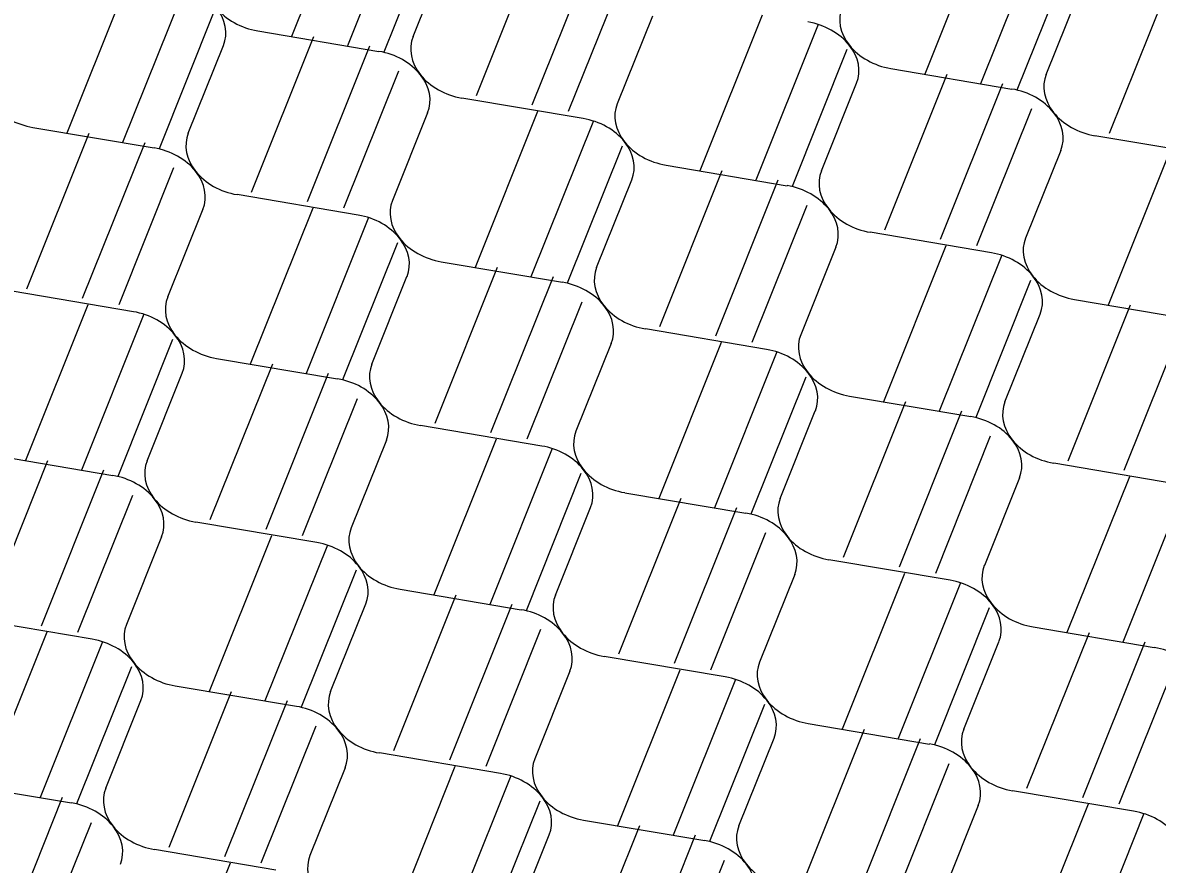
# Model space of a CAD drawing. Extents: x 638850 to 644908, y 297188 to 298900.
# Drawn here: x 639061.61 to 639093.62, y 298313.65 to 298337.41 of the extents above; entities that cross this region are included whole.
import ezdxf

# ---------------------------------------------------------------- set-up
doc = ezdxf.new("R2010")
doc.units = 0
doc.layers.add('2', color=7, linetype='Continuous')

msp = doc.modelspace()

# ---------------------------------------------------------------- linework, layer by layer
at = {"layer": '2'}
for p, q in [((639070.955, 298341.418), (639069.194, 298337.02)), ((639072.531, 298341.154), (639070.77, 298336.753)), ((639073.344, 298340.443), (639071.796, 298336.574)), ((639088.819, 298340.353), (639087.059, 298335.955)), ((639090.395, 298340.09), (639088.634, 298335.689)), ((639076.16, 298339.742), (639074.4, 298335.344)), ((639072.623, 298337.017), (639073.616, 298339.491)), ((639077.736, 298339.478), (639075.975, 298335.078)), ((639091.209, 298339.379), (639089.66, 298335.51)), ((639078.549, 298338.768), (639077.001, 298334.899)), ((639064.611, 298338.69), (639062.851, 298334.292)), ((639066.187, 298338.426), (639064.426, 298334.026)), ((639090.487, 298335.952), (639091.48, 298338.427)), ((639094.025, 298338.68), (639092.265, 298334.282)), ((639067.001, 298337.716), (639065.452, 298333.847)), ((639079.376, 298337.595), (639078.383, 298335.121)), ((639082.475, 298337.626), (639080.715, 298333.228)), ((639068.238, 298337.179), (639071.657, 298336.601)), ((639084.052, 298337.362), (639082.29, 298332.961)), ((639069.816, 298337.015), (639068.056, 298332.617)), ((639066.279, 298334.289), (639067.272, 298336.764)), ((639071.393, 298336.751), (639069.631, 298332.35)), ((639084.865, 298336.652), (639083.317, 298332.782)), ((639072.206, 298336.04), (639070.658, 298332.171)), ((639087.682, 298335.952), (639085.921, 298331.554)), ((639086.102, 298336.115), (639089.521, 298335.537)), ((639084.144, 298333.225), (639085.136, 298335.699)), ((639089.258, 298335.689), (639087.497, 298331.288)), ((639077.417, 298334.705), (639073.999, 298335.283)), ((639076.133, 298334.9), (639074.373, 298330.502)), ((639090.071, 298334.978), (639088.523, 298331.109)), ((639073.033, 298334.868), (639072.04, 298332.393)), ((639077.709, 298334.637), (639075.948, 298330.236)), ((639063.473, 298334.287), (639061.713, 298329.889)), ((639061.895, 298334.452), (639065.313, 298333.874)), ((639065.049, 298334.023), (639063.288, 298329.623)), ((639095.282, 298333.643), (639091.864, 298334.221)), ((639078.523, 298333.926), (639076.974, 298330.057)), ((639090.898, 298333.805), (639089.905, 298331.331)), ((639093.999, 298333.835), (639092.239, 298329.437)), ((639065.863, 298333.313), (639064.314, 298329.444)), ((639079.76, 298333.389), (639083.178, 298332.809)), ((639081.338, 298333.225), (639079.578, 298328.827)), ((639077.801, 298330.499), (639078.794, 298332.974)), ((639082.914, 298332.961), (639081.153, 298328.56)), ((639071.074, 298331.978), (639067.655, 298332.556)), ((639066.69, 298332.142), (639065.696, 298329.666)), ((639069.789, 298332.173), (639068.029, 298327.775)), ((639083.728, 298332.251), (639082.179, 298328.381)), ((639071.366, 298331.909), (639069.604, 298327.509)), ((639088.939, 298330.915), (639085.52, 298331.493)), ((639072.179, 298331.199), (639070.631, 298327.33)), ((639084.554, 298331.078), (639083.561, 298328.603)), ((639087.656, 298331.108), (639085.896, 298326.71)), ((639089.232, 298330.844), (639087.471, 298326.443)), ((639074.995, 298330.497), (639073.235, 298326.099)), ((639073.417, 298330.662), (639076.835, 298330.084)), ((639071.458, 298327.772), (639072.45, 298330.246)), ((639076.571, 298330.234), (639074.81, 298325.833)), ((639090.046, 298330.133), (639088.497, 298326.264)), ((639064.731, 298329.252), (639061.313, 298329.83)), ((639077.384, 298329.523), (639075.836, 298325.654)), ((639091.283, 298329.597), (639094.699, 298329.019)), ((639063.446, 298329.445), (639061.686, 298325.047)), ((639065.022, 298329.182), (639063.261, 298324.781)), ((639089.324, 298326.707), (639090.315, 298329.182)), ((639092.861, 298329.432), (639091.101, 298325.034)), ((639094.437, 298329.168), (639092.676, 298324.768)), ((639082.595, 298328.188), (639079.177, 298328.766)), ((639065.836, 298328.471), (639064.287, 298324.602)), ((639078.211, 298328.35), (639077.218, 298325.876)), ((639081.312, 298328.38), (639079.552, 298323.982)), ((639067.073, 298327.934), (639070.492, 298327.356)), ((639082.889, 298328.117), (639081.127, 298323.716)), ((639068.651, 298327.77), (639066.891, 298323.372)), ((639065.114, 298325.044), (639066.107, 298327.519)), ((639070.228, 298327.506), (639068.466, 298323.105)), ((639083.702, 298327.406), (639082.154, 298323.537)), ((639071.041, 298326.796), (639069.492, 298322.927)), ((639086.519, 298326.707), (639084.758, 298322.309)), ((639084.94, 298326.869), (639088.358, 298326.291)), ((639082.981, 298323.979), (639083.971, 298326.454)), ((639088.095, 298326.443), (639086.334, 298322.042)), ((639076.252, 298325.46), (639072.834, 298326.038)), ((639071.868, 298325.623), (639070.875, 298323.148)), ((639074.969, 298325.653), (639073.209, 298321.255)), ((639088.908, 298325.733), (639087.36, 298321.863)), ((639076.545, 298325.389), (639074.784, 298320.988)), ((639062.31, 298325.042), (639060.55, 298320.644)), ((639060.73, 298325.207), (639064.148, 298324.629)), ((639094.118, 298324.395), (639090.701, 298324.975)), ((639063.886, 298324.778), (639062.125, 298320.377)), ((639077.359, 298324.679), (639075.81, 298320.809)), ((639089.735, 298324.56), (639088.742, 298322.085)), ((639092.834, 298324.59), (639091.074, 298320.192)), ((639064.7, 298324.067), (639063.151, 298320.198)), ((639078.596, 298324.142), (639082.015, 298323.564)), ((639094.411, 298324.327), (639092.649, 298319.926)), ((639076.637, 298321.252), (639077.631, 298323.728)), ((639080.175, 298323.979), (639078.415, 298319.581)), ((639081.751, 298323.716), (639079.99, 298319.315)), ((639069.909, 298322.733), (639066.49, 298323.311)), ((639065.524, 298322.895), (639064.533, 298320.42)), ((639068.627, 298322.927), (639066.866, 298318.529)), ((639082.565, 298323.005), (639081.016, 298319.136)), ((639070.203, 298322.664), (639068.442, 298318.263)), ((639087.776, 298321.67), (639084.357, 298322.248)), ((639071.016, 298321.953), (639069.468, 298318.084)), ((639083.391, 298321.832), (639082.399, 298319.358)), ((639086.491, 298321.863), (639084.731, 298317.465)), ((639088.067, 298321.599), (639086.306, 298317.199)), ((639073.832, 298321.252), (639072.072, 298316.854)), ((639072.254, 298321.416), (639075.672, 298320.838)), ((639070.295, 298318.526), (639071.288, 298321.001)), ((639075.408, 298320.988), (639073.647, 298316.587)), ((639088.881, 298320.889), (639087.332, 298317.02)), ((639063.565, 298320.005), (639060.149, 298320.583)), ((639062.283, 298320.2), (639060.523, 298315.802)), ((639076.221, 298320.278), (639074.673, 298316.408)), ((639091.696, 298320.187), (639089.936, 298315.789)), ((639090.118, 298320.352), (639093.536, 298319.774)), ((639063.859, 298319.936), (639062.098, 298315.535)), ((639088.159, 298317.462), (639089.152, 298319.936)), ((639093.272, 298319.924), (639091.511, 298315.523)), ((639064.673, 298319.226), (639063.124, 298315.356)), ((639081.432, 298318.942), (639078.014, 298319.52)), ((639094.086, 298319.213), (639092.537, 298315.344)), ((639077.048, 298319.105), (639076.055, 298316.63)), ((639080.147, 298319.135), (639078.387, 298314.737)), ((639065.91, 298318.689), (639069.329, 298318.111)), ((639081.724, 298318.872), (639079.962, 298314.471)), ((639063.951, 298315.799), (639064.944, 298318.273)), ((639067.488, 298318.524), (639065.728, 298314.126)), ((639069.065, 298318.261), (639067.303, 298313.86)), ((639082.537, 298318.161), (639080.989, 298314.292)), ((639083.774, 298317.624), (639087.193, 298317.046)), ((639069.878, 298317.55), (639068.33, 298313.681)), ((639085.353, 298317.46), (639083.592, 298313.062)), ((639081.816, 298314.734), (639082.808, 298317.209)), ((639086.929, 298317.196), (639085.168, 298312.795)), ((639075.089, 298316.215), (639071.671, 298316.793)), ((639070.705, 298316.377), (639069.712, 298313.903)), ((639073.804, 298316.408), (639072.044, 298312.01)), ((639087.742, 298316.486), (639086.194, 298312.617)), ((639075.38, 298316.144), (639073.619, 298311.744)), ((639059.567, 298315.961), (639062.985, 298315.383)), ((639092.953, 298315.15), (639089.535, 298315.728)), ((639062.721, 298315.533), (639060.96, 298311.132)), ((639076.194, 298315.434), (639074.645, 298311.565)), ((639088.57, 298315.315), (639087.576, 298312.838)), ((639091.669, 298315.346), (639089.909, 298310.948)), ((639093.245, 298315.082), (639091.484, 298310.681)), ((639063.535, 298314.823), (639061.986, 298310.953)), ((639079.01, 298314.734), (639077.25, 298310.336)), ((639077.431, 298314.897), (639080.85, 298314.319)), ((639075.472, 298312.007), (639076.465, 298314.481)), ((639080.586, 298314.471), (639078.825, 298310.07)), ((639068.746, 298313.487), (639065.327, 298314.065)), ((639067.461, 298313.68), (639065.7, 298309.282)), ((639081.4, 298313.76), (639079.851, 298309.891))]:
    msp.add_line(p, q, dxfattribs=at)
for centre, start_param, end_param in [((639065.766, 298337.279), 3.045062, 3.936083), ((639068.367, 298338.397), 0.794491, 1.685512), ((639086.233, 298337.333), 6.186654, 7.077676), ((639083.631, 298336.215), 3.936083, 4.827105), ((639074.128, 298336.502), 6.186654, 7.077676), ((639071.527, 298335.383), 3.936083, 4.827105), ((639083.631, 298336.215), 3.045062, 3.936083), ((639086.233, 298337.333), 0.794491, 1.685512), ((639071.527, 298335.383), 3.045062, 3.936083), ((639074.128, 298336.502), 0.794491, 1.685512), ((639091.994, 298335.438), 6.186654, 7.077676), ((639089.392, 298334.319), 3.936083, 4.827105), ((639062.024, 298335.67), 0.794491, 1.685512), ((639079.889, 298334.606), 6.186654, 7.077676), ((639077.288, 298333.488), 3.936083, 4.827105), ((639091.994, 298335.438), 0.794491, 1.685512), ((639089.392, 298334.319), 3.045062, 3.936083), ((639067.785, 298333.775), 6.186654, 7.077676), ((639077.288, 298333.488), 3.045062, 3.936083), ((639079.889, 298334.606), 0.794491, 1.685512), ((639065.184, 298332.656), 3.936083, 4.827105), ((639067.785, 298333.775), 0.794491, 1.685512), ((639065.184, 298332.656), 3.045062, 3.936083), ((639085.65, 298332.711), 6.186654, 7.077676), ((639083.049, 298331.592), 3.936083, 4.827105), ((639073.546, 298331.879), 6.186654, 7.077676), ((639083.049, 298331.592), 3.045062, 3.936083), ((639085.65, 298332.711), 0.794491, 1.685512), ((639070.945, 298330.76), 3.936083, 4.827105), ((639070.945, 298330.76), 3.045062, 3.936083), ((639073.546, 298331.879), 0.794491, 1.685512), ((639091.411, 298330.815), 6.186654, 7.077676), ((639088.81, 298329.697), 3.936083, 4.827105), ((639079.307, 298329.984), 6.186654, 7.077676), ((639088.81, 298329.697), 3.045062, 3.936083), ((639091.411, 298330.815), 0.794491, 1.685512), ((639076.706, 298328.865), 3.936083, 4.827105), ((639067.203, 298329.152), 6.186654, 7.077676), ((639064.601, 298328.033), 3.936083, 4.827105), ((639079.307, 298329.984), 0.794491, 1.685512), ((639076.706, 298328.865), 3.045062, 3.936083), ((639064.601, 298328.033), 3.045062, 3.936083), ((639067.203, 298329.152), 0.794491, 1.685512), ((639085.068, 298328.088), 6.186654, 7.077676), ((639082.467, 298326.969), 3.936083, 4.827105), ((639072.964, 298327.256), 6.186654, 7.077676), ((639070.362, 298326.138), 3.936083, 4.827105), ((639082.467, 298326.969), 3.045062, 3.936083), ((639085.068, 298328.088), 0.794491, 1.685512), ((639070.362, 298326.138), 3.045062, 3.936083), ((639072.964, 298327.256), 0.794491, 1.685512), ((639090.829, 298326.193), 6.186654, 7.077676), ((639088.228, 298325.074), 3.936083, 4.827105), ((639078.725, 298325.361), 6.186654, 7.077676), ((639090.829, 298326.193), 0.794491, 1.685512), ((639088.228, 298325.074), 3.045062, 3.936083), ((639076.123, 298324.242), 3.936083, 4.827105), ((639066.621, 298324.529), 6.186654, 7.077676), ((639076.123, 298324.242), 3.045062, 3.936083), ((639078.725, 298325.361), 0.794491, 1.685512), ((639064.019, 298323.411), 3.936083, 4.827105), ((639066.621, 298324.529), 0.794491, 1.685512), ((639064.019, 298323.411), 3.045062, 3.936083), ((639084.486, 298323.465), 6.186654, 7.077676), ((639081.885, 298322.347), 3.936083, 4.827105), ((639072.382, 298322.634), 6.186654, 7.077676), ((639084.486, 298323.465), 0.794491, 1.685512), ((639081.885, 298322.347), 3.045062, 3.936083), ((639069.78, 298321.515), 3.936083, 4.827105), ((639069.78, 298321.515), 3.045062, 3.936083), ((639072.382, 298322.634), 0.794491, 1.685512), ((639090.247, 298321.57), 6.186654, 7.077676), ((639087.646, 298320.451), 3.936083, 4.827105), ((639078.143, 298320.738), 6.186654, 7.077676), ((639075.541, 298319.62), 3.936083, 4.827105), ((639087.646, 298320.451), 3.045062, 3.936083), ((639090.247, 298321.57), 0.794491, 1.685512), ((639066.039, 298319.906), 6.186654, 7.077676), ((639075.541, 298319.62), 3.045062, 3.936083), ((639078.143, 298320.738), 0.794491, 1.685512), ((639063.437, 298318.788), 3.936083, 4.827105), ((639093.407, 298318.556), 3.936083, 4.827105), ((639063.437, 298318.788), 3.045062, 3.936083), ((639066.039, 298319.906), 0.794491, 1.685512), ((639083.904, 298318.843), 6.186654, 7.077676), ((639081.302, 298317.724), 3.936083, 4.827105), ((639071.8, 298318.011), 6.186654, 7.077676), ((639081.302, 298317.724), 3.045062, 3.936083), ((639083.904, 298318.843), 0.794491, 1.685512), ((639069.198, 298316.892), 3.936083, 4.827105), ((639069.198, 298316.892), 3.045062, 3.936083), ((639071.8, 298318.011), 0.794491, 1.685512), ((639089.665, 298316.947), 6.186654, 7.077676), ((639087.063, 298315.829), 3.936083, 4.827105), ((639077.561, 298316.115), 6.186654, 7.077676), ((639089.665, 298316.947), 0.794491, 1.685512), ((639087.063, 298315.829), 3.045062, 3.936083), ((639074.959, 298314.997), 3.936083, 4.827105), ((639065.457, 298315.284), 6.186654, 7.077676), ((639062.855, 298314.165), 3.936083, 4.827105), ((639074.959, 298314.997), 3.045062, 3.936083), ((639077.561, 298316.115), 0.794491, 1.685512), ((639092.825, 298313.933), 3.936083, 4.827105), ((639083.322, 298314.22), 6.186654, 7.077676), ((639062.855, 298314.165), 3.045062, 3.936083), ((639065.457, 298315.284), 0.794491, 1.685512), ((639080.72, 298313.101), 3.936083, 4.827105), ((639071.218, 298313.388), 6.186654, 7.077676), ((639083.322, 298314.22), 0.794491, 1.685512), ((639080.72, 298313.101), 3.045062, 3.936083)]:
    msp.add_ellipse(centre, major_axis=(-1.543, 0.403), ratio=0.764477, start_param=start_param, end_param=end_param, dxfattribs=at)

doc.saveas('drawing.dxf')
